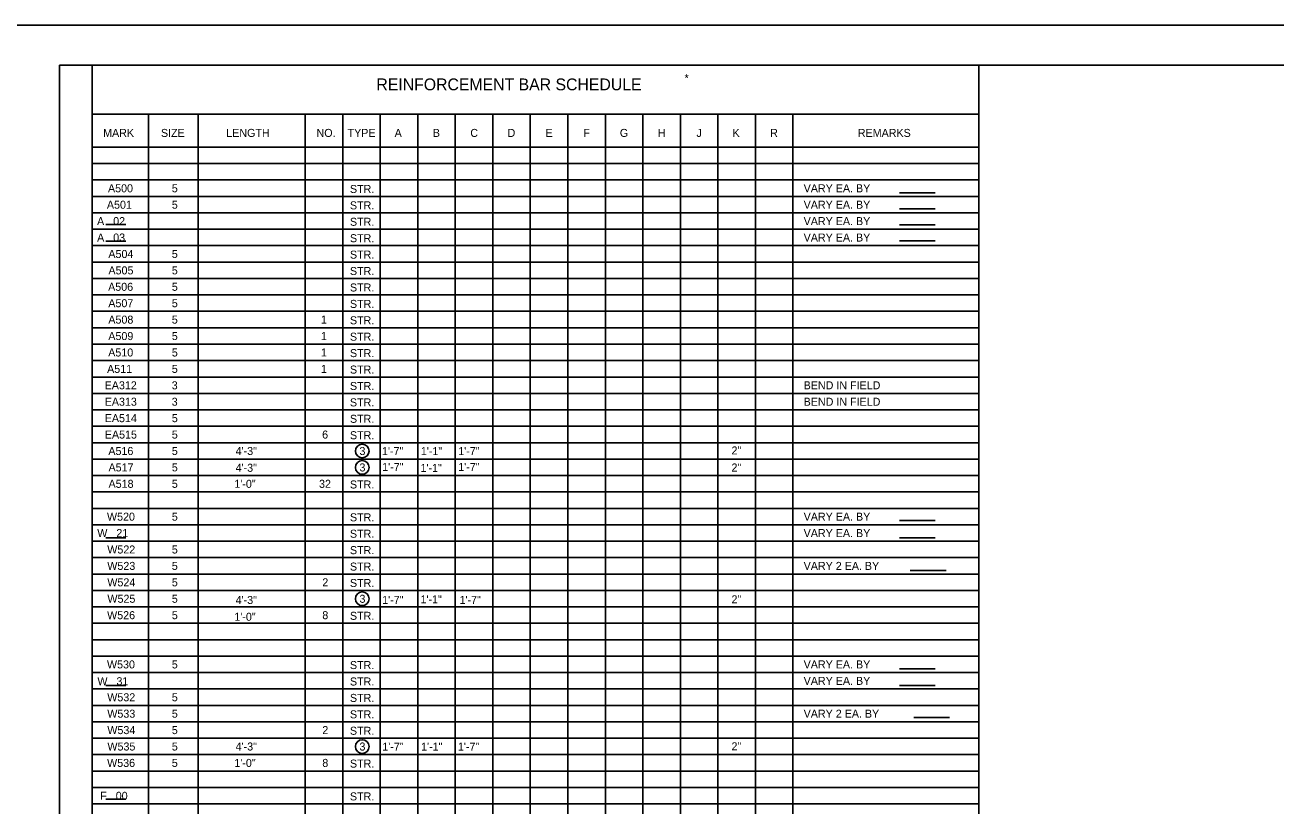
# Model space of a CAD drawing. Extents: x 638340 to 640242, y 295465 to 298435.
# Drawn here: x 639303.6 to 639772.4, y 296954.8 to 297247.5 of the extents above; entities that cross this region are included whole.
import ezdxf

# ---------------------------------------------------------------- set-up
doc = ezdxf.new("R2010")
doc.units = 0
for name, color, linetype in [('2', 7, 'Continuous'), ('4', 7, 'Continuous'), ('6', 7, 'Continuous'), ('PLT-BNDY', 7, 'Continuous')]:
    doc.layers.add(name, color=color, linetype=linetype)

msp = doc.modelspace()

# ---------------------------------------------------------------- linework, layer by layer
at = {"layer": '2'}
for p, q in [((639316.46, 296668.46), (639316.46, 297232.46)), ((639316.46, 297232.46), (640102.69, 297232.46))]:
    msp.add_line(p, q, dxfattribs=at)
at = {"layer": '4'}
for p, q in [((639631.3, 297184.6), (639644.67, 297184.6)), ((639631.3, 297178.6), (639644.67, 297178.6)), ((639333.9, 297172.68), (639341.31, 297172.68)), ((639631.3, 297172.6), (639644.67, 297172.6)), ((639333.9, 297166.49), (639341.31, 297166.49)), ((639631.3, 297166.6), (639644.67, 297166.6)), ((639631.3, 297061.83), (639644.67, 297061.83)), ((639333.9, 297055.37), (639341.31, 297055.37)), ((639631.3, 297055.37), (639644.67, 297055.37)), ((639635.38, 297043.1), (639648.76, 297043.1)), ((639631.3, 297006.27), (639644.67, 297006.27)), ((639333.9, 297000.03), (639341.31, 297000.03)), ((639631.3, 297000.03), (639644.67, 297000.03)), ((639636.68, 296987.97), (639650.05, 296987.97)), ((639333.9, 296957.37), (639341.31, 296957.37))]:
    msp.add_line(p, q, dxfattribs=at)
for centre in [(639429.95, 297087.84), (639429.95, 297081.69), (639429.95, 297032.47), (639429.95, 296977.11)]:
    msp.add_circle(centre, 2.55, dxfattribs=at)
at = {"layer": '6'}
for p, q in [((639328.8, 297232.46), (639661.06, 297232.46)), ((639328.8, 296762.79), (639328.8, 297232.46)), ((639661.06, 296762.79), (639661.06, 297232.46)), ((639328.8, 297214), (639661.06, 297214)), ((639349.89, 297201.7), (639349.89, 297214)), ((639368.45, 297201.7), (639368.45, 297214)), ((639408.58, 297201.7), (639408.58, 297214)), ((639422.64, 297201.7), (639422.64, 297214)), ((639436.7, 297201.7), (639436.7, 297214)), ((639450.76, 297201.7), (639450.76, 297214)), ((639464.82, 297201.7), (639464.82, 297214)), ((639478.89, 297201.7), (639478.89, 297214)), ((639492.95, 297201.7), (639492.95, 297214)), ((639507.01, 297201.7), (639507.01, 297214)), ((639521.07, 297201.7), (639521.07, 297214)), ((639535.13, 297201.7), (639535.13, 297214)), ((639549.19, 297201.7), (639549.19, 297214)), ((639563.25, 297201.7), (639563.25, 297214)), ((639577.32, 297201.7), (639577.32, 297214)), ((639591.38, 297201.7), (639591.38, 297214)), ((639328.8, 297201.7), (639661.06, 297201.7)), ((639349.89, 296814.13), (639349.89, 297201.7)), ((639368.45, 296814.13), (639368.45, 297201.7)), ((639408.58, 296814.13), (639408.58, 297201.7)), ((639422.64, 296814.13), (639422.64, 297201.7)), ((639436.7, 296814.13), (639436.7, 297201.7)), ((639450.76, 296814.13), (639450.76, 297201.7)), ((639464.82, 296814.13), (639464.82, 297201.7)), ((639478.89, 296814.13), (639478.89, 297201.7)), ((639492.95, 296814.13), (639492.95, 297201.7)), ((639507.01, 296814.13), (639507.01, 297201.7)), ((639521.07, 296814.13), (639521.07, 297201.7)), ((639535.13, 296814.13), (639535.13, 297201.7)), ((639549.19, 296814.13), (639549.19, 297201.7)), ((639563.25, 296814.13), (639563.25, 297201.7)), ((639577.32, 296814.13), (639577.32, 297201.7)), ((639591.38, 296814.13), (639591.38, 297201.7)), ((639328.8, 297195.54), (639661.06, 297195.54)), ((639328.8, 297189.39), (639661.06, 297189.39)), ((639328.8, 297183.24), (639661.06, 297183.24)), ((639328.8, 297177.09), (639661.06, 297177.09)), ((639328.8, 297170.94), (639661.06, 297170.94)), ((639328.8, 297164.79), (639661.06, 297164.79)), ((639328.8, 297158.63), (639661.06, 297158.63)), ((639328.8, 297152.48), (639661.06, 297152.48)), ((639328.8, 297146.33), (639661.06, 297146.33)), ((639328.8, 297140.18), (639661.06, 297140.18)), ((639328.8, 297134.03), (639661.06, 297134.03)), ((639328.8, 297127.87), (639661.06, 297127.87)), ((639328.8, 297121.72), (639661.06, 297121.72)), ((639328.8, 297115.57), (639661.06, 297115.57)), ((639328.8, 297109.42), (639661.06, 297109.42)), ((639328.8, 297103.27), (639661.06, 297103.27)), ((639328.8, 297097.11), (639661.06, 297097.11)), ((639328.8, 297090.96), (639661.06, 297090.96)), ((639328.8, 297084.81), (639661.06, 297084.81)), ((639328.8, 297078.66), (639661.06, 297078.66)), ((639328.8, 297072.51), (639661.06, 297072.51)), ((639328.8, 297066.36), (639661.06, 297066.36)), ((639328.8, 297060.2), (639661.06, 297060.2)), ((639328.8, 297054.05), (639661.06, 297054.05)), ((639328.8, 297047.9), (639661.06, 297047.9)), ((639328.8, 297041.75), (639661.06, 297041.75)), ((639328.8, 297035.6), (639661.06, 297035.6)), ((639328.8, 297029.44), (639661.06, 297029.44)), ((639328.8, 297023.29), (639661.06, 297023.29)), ((639328.8, 297017.14), (639661.06, 297017.14)), ((639328.8, 297010.99), (639661.06, 297010.99)), ((639328.8, 297004.84), (639661.06, 297004.84)), ((639328.8, 296998.68), (639661.06, 296998.68)), ((639328.8, 296992.53), (639661.06, 296992.53)), ((639328.8, 296986.38), (639661.06, 296986.38)), ((639328.8, 296980.23), (639661.06, 296980.23)), ((639328.8, 296974.08), (639661.06, 296974.08)), ((639328.8, 296967.93), (639661.06, 296967.93)), ((639328.8, 296961.77), (639661.06, 296961.77)), ((639328.8, 296955.62), (639661.06, 296955.62))]:
    msp.add_line(p, q, dxfattribs=at)
at = {"layer": 'PLT-BNDY'}
msp.add_lwpolyline([(639276.46, 297247.46), (640117.46, 297247.46), (640117.46, 296653.46), (639276.46, 296653.46)], close=True, dxfattribs=at)

# ---------------------------------------------------------------- texts
at = {"layer": '4'}
for s, height, p in [('REINFORCEMENT BAR SCHEDULE', 4.4294, (639435.26, 297223)), ('*', 3, (639550.76, 297226.09)), ('MARK', 3, (639332.85, 297205.53)), ('SIZE', 3, (639354.52, 297205.53)), ('LENGTH', 3, (639379, 297205.53)), ('NO.', 3, (639412.83, 297205.53)), ('TYPE', 3, (639424.47, 297205.53)), ('A', 3, (639442.1, 297205.53)), ('B', 3, (639456.42, 297205.53)), ('C', 3, (639470.47, 297205.53)), ('D', 3, (639484.42, 297205.53)), ('E', 3, (639498.67, 297205.53)), ('F', 3, (639512.84, 297205.53)), ('G', 3, (639526.51, 297205.53)), ('H', 3, (639540.69, 297205.53)), ('J', 3, (639555.22, 297205.53)), ('K', 3, (639568.75, 297205.53)), ('R', 3, (639582.83, 297205.53)), ('REMARKS', 3, (639615.71, 297205.53)), ('A500', 3, (639334.67, 297184.78)), ('5', 3, (639358.59, 297184.78)), ('STR.', 3, (639425.35, 297184.53)), ('VARY EA. BY     ', 3.0001, (639595.4, 297184.78)), ('A501', 3, (639334.26, 297178.63)), ('5', 3, (639358.59, 297178.63)), ('STR.', 3, (639425.35, 297178.38)), ('VARY EA. BY     ', 3.0001, (639595.4, 297178.63)), ('A   02', 3, (639330.58, 297172.48)), ('STR.', 3, (639425.35, 297172.23)), ('VARY EA. BY     ', 3.0001, (639595.4, 297172.48)), ('A   03', 3, (639330.6, 297166.33)), ('STR.', 3, (639425.35, 297166.08)), ('VARY EA. BY     ', 3.0001, (639595.4, 297166.33)), ('A504', 3, (639334.81, 297160.17)), ('5', 3, (639358.59, 297160.17)), ('STR.', 3, (639425.35, 297159.93)), ('A505', 3, (639334.84, 297154.02)), ('5', 3, (639358.59, 297154.02)), ('STR.', 3, (639425.35, 297153.78)), ('A506', 3, (639334.72, 297147.87)), ('5', 3, (639358.59, 297147.87)), ('STR.', 3, (639425.35, 297147.62)), ('A507', 3, (639334.79, 297141.72)), ('5', 3, (639358.59, 297141.72)), ('STR.', 3, (639425.35, 297141.47)), ('A508', 3, (639334.8, 297135.57)), ('5', 3, (639358.59, 297135.57)), ('1', 3, (639414.46, 297135.57)), ('STR.', 3, (639425.35, 297135.32)), ('A509', 3, (639334.79, 297129.41)), ('5', 3, (639358.59, 297129.41)), ('1', 3, (639414.46, 297129.41)), ('STR.', 3, (639425.35, 297129.17)), ('A510', 3, (639334.76, 297123.26)), ('5', 3, (639358.59, 297123.26)), ('1', 3, (639414.46, 297123.26)), ('STR.', 3, (639425.35, 297123.02)), ('A511', 3, (639334.34, 297117.11)), ('5', 3, (639358.59, 297117.11)), ('1', 3, (639414.46, 297117.11)), ('STR.', 3, (639425.35, 297116.86)), ('EA312', 3, (639333.42, 297110.96)), ('3', 3, (639358.55, 297110.96)), ('STR.', 3, (639425.35, 297110.71)), ('BEND IN FIELD', 3.0001, (639595.4, 297110.96)), ('EA313', 3, (639333.44, 297104.81)), ('3', 3, (639358.55, 297104.81)), ('STR.', 3, (639425.35, 297104.56)), ('BEND IN FIELD', 3.0001, (639595.4, 297104.81)), ('EA514', 3, (639333.45, 297098.65)), ('5', 3, (639358.59, 297098.65)), ('STR.', 3, (639425.35, 297098.41)), ('EA515', 3, (639333.48, 297092.5)), ('5', 3, (639358.59, 297092.5)), ('6', 3, (639414.93, 297092.5)), ('STR.', 3, (639425.35, 297092.26)), ('A516', 3, (639334.81, 297086.35)), ('5', 3, (639358.59, 297086.35)), ('4\'-3"', 3, (639382.5, 297086.35)), ('3', 3, (639428.92, 297086.34)), ('1\'-7"', 2.996, (639437.37, 297086.31)), ('1\'-1"', 2.996, (639451.93, 297086.31)), ('1\'-7"', 2.996, (639465.95, 297086.31)), ('2"', 2.996, (639568.36, 297086.55)), ('A517', 3, (639334.87, 297080.2)), ('5', 3, (639358.59, 297080.2)), ('4\'-3"', 3, (639382.5, 297080.06)), ('3', 3, (639428.92, 297080.19)), ('1\'-7"', 2.996, (639437.44, 297080.36)), ('1\'-1"', 2.996, (639451.8, 297080.03)), ('1\'-7"', 2.996, (639465.95, 297080.36)), ('2"', 2.996, (639568.36, 297080.16)), ('A518', 3, (639334.88, 297074.05)), ('5', 3, (639358.59, 297074.05)), ('1\'-0"', 3, (639382.03, 297074.05)), ('32', 3, (639413.76, 297074.05)), ('STR.', 3, (639425.35, 297073.8)), ('W520', 3, (639334.29, 297061.74)), ('5', 3, (639358.59, 297061.74)), ('STR.', 3, (639425.35, 297061.5)), ('VARY EA. BY     ', 3.0001, (639595.4, 297061.74)), ('W   21', 3, (639330.66, 297055.59)), ('STR.', 3, (639425.35, 297055.35)), ('VARY EA. BY     ', 3.0001, (639595.4, 297055.59)), ('W522', 3, (639334.4, 297049.44)), ('5', 3, (639358.59, 297049.44)), ('STR.', 3, (639425.35, 297049.19)), ('W523', 3, (639334.41, 297043.29)), ('5', 3, (639358.59, 297043.29)), ('STR.', 3, (639425.35, 297043.04)), ('VARY 2 EA. BY     ', 3.0001, (639595.4, 297043.29)), ('W524', 3, (639334.42, 297037.14)), ('5', 3, (639358.59, 297037.14)), ('2', 3, (639414.99, 297037.14)), ('STR.', 3, (639425.35, 297036.89)), ('W525', 3, (639334.45, 297030.98)), ('5', 3, (639358.59, 297030.98)), ('3', 3, (639428.92, 297030.97)), ('1\'-1"', 2.996, (639451.8, 297030.77)), ('2"', 2.996, (639568.36, 297030.78)), ('4\'-3"', 3, (639382.5, 297030.52)), ('1\'-7"', 2.996, (639437.44, 297030.55)), ('1\'-7"', 2.996, (639466.43, 297030.55)), ('W526', 3, (639334.34, 297024.83)), ('5', 3, (639358.59, 297024.83)), ('1\'-0"', 3, (639382.03, 297024.24)), ('8', 3, (639415, 297024.83)), ('STR.', 3, (639425.35, 297024.59)), ('W530', 3, (639334.29, 297006.38)), ('5', 3, (639358.59, 297006.38)), ('STR.', 3, (639425.35, 297006.13)), ('VARY EA. BY     ', 3.0001, (639595.4, 297006.38)), ('W   31', 3, (639330.71, 297000.08)), ('STR.', 3, (639425.35, 296999.98)), ('VARY EA. BY     ', 3.0001, (639595.4, 297000.22)), ('W532', 3, (639334.4, 296994.07)), ('5', 3, (639358.59, 296994.07)), ('STR.', 3, (639425.35, 296993.83)), ('W533', 3, (639334.41, 296987.92)), ('5', 3, (639358.59, 296987.92)), ('STR.', 3, (639425.35, 296987.67)), ('VARY 2 EA. BY     ', 3.0001, (639595.4, 296987.92)), ('W534', 3, (639334.42, 296981.77)), ('5', 3, (639358.59, 296981.77)), ('2', 3, (639414.99, 296981.77)), ('STR.', 3, (639425.35, 296981.52)), ('W535', 3, (639334.45, 296975.62)), ('5', 3, (639358.59, 296975.62)), ('4\'-3"', 3, (639382.5, 296975.62)), ('3', 3, (639428.92, 296975.61)), ('1\'-7"', 2.996, (639437.49, 296975.57)), ('1\'-1"', 2.996, (639452.02, 296975.57)), ('1\'-7"', 2.996, (639465.82, 296975.57)), ('2"', 2.996, (639568.36, 296975.7)), ('W536', 3, (639334.34, 296969.47)), ('5', 3, (639358.59, 296969.47)), ('1\'-0"', 3, (639382.03, 296969.47)), ('8', 3, (639415, 296969.47)), ('STR.', 3, (639425.35, 296969.22)), ('F   00', 3, (639331.78, 296957.16)), ('STR.', 3, (639425.35, 296956.92))]:
    msp.add_text(s, height=height, dxfattribs=at).set_placement(p)

doc.saveas('drawing.dxf')
